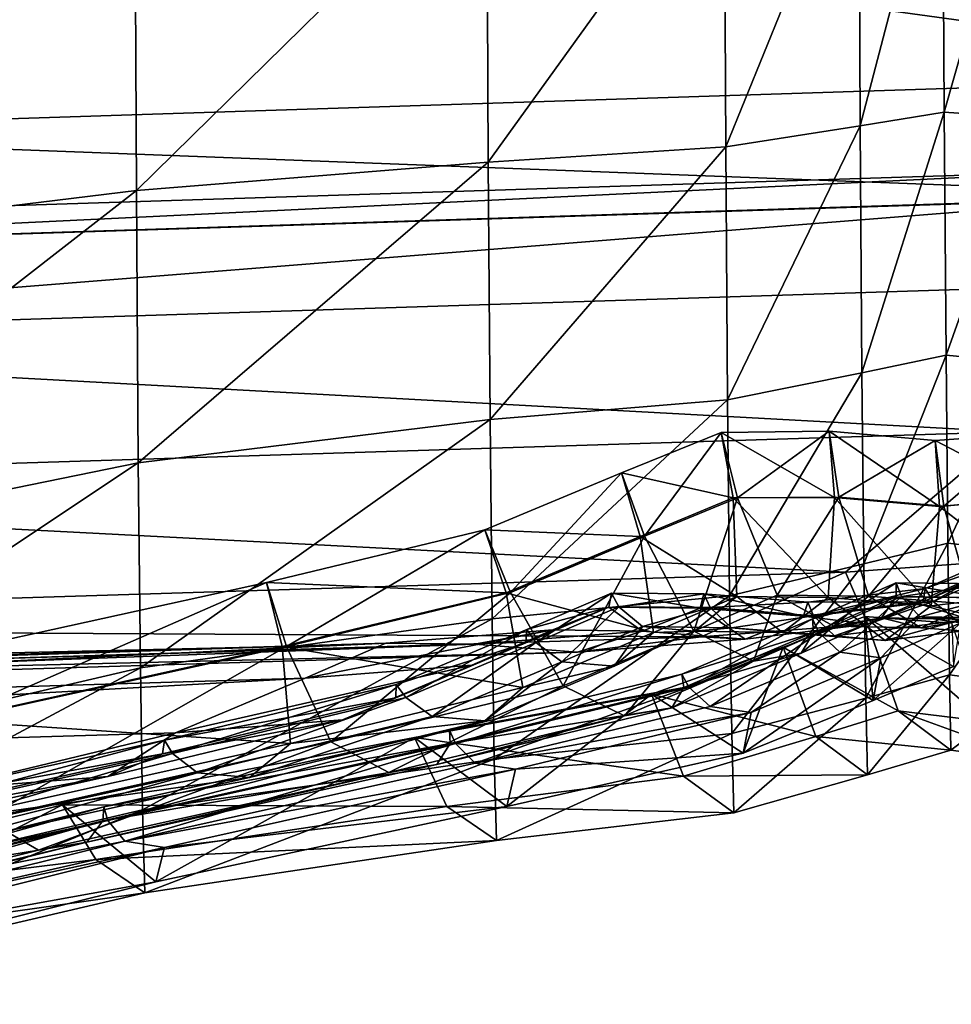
# Model space of a CAD drawing. Header units: millimetres. Extents: x 2387 to 13955, y -4964 to 364.
# Tile 880 of 1056: x 4522.44 to 4528.2, y -373.04 to -366.95. Entities that reach past the tile are written whole.
import ezdxf

# ---------------------------------------------------------------- set-up
doc = ezdxf.new("R2010")
doc.units = ezdxf.units.MM
doc.header["$MEASUREMENT"] = 0
doc.layers.add('Predefinito', color=7, linetype='Continuous', true_color=0x000000)

# ---------------------------------------------------------------- blocks, each defined once
blk = doc.blocks.new('Blocco 08')
at = {"layer": 'Predefinito'}
for points in [[(-406.934, -649.4548, 440.2759), (-405.9618, -647.7099, 440.2957), (-416.9805, -648.0728, 485.4341)], [(-410.0156, -649.7688, 13.9837), (-410.0255, -647.8779, 13.1492), (-409.5073, -647.8201, 13.2905)], [(-409.5073, -647.8201, 13.2905), (-409.4969, -649.6852, 14.1097), (-410.0156, -649.7688, 13.9837)], [(-409.4969, -649.6852, 14.1097), (-409.5073, -647.8201, 13.2905), (-408.974, -647.8427, 13.2194)], [(-408.974, -647.8427, 13.2194), (-408.9631, -649.7213, 14.0449), (-409.4969, -649.6852, 14.1097)], [(-410.8463, -649.898, 13.7917), (-410.8563, -647.9688, 12.9346), (-410.0255, -647.8779, 13.1492)], [(-410.0255, -647.8779, 13.1492), (-410.0156, -649.7688, 13.9837), (-410.8463, -649.898, 13.7917)], [(-412.3147, -649.9943, 13.6586), (-412.3244, -648.0392, 12.7843), (-410.8563, -647.9688, 12.9346)], [(-410.8563, -647.9688, 12.9346), (-410.8463, -649.898, 13.7917), (-412.3147, -649.9943, 13.6586)], [(-416.9805, -648.0728, 485.4341), (-417.9619, -649.8132, 485.4199), (-406.934, -649.4548, 440.2759)], [(-414.4892, -650.1687, 13.5772), (-414.4994, -648.1202, 12.6932), (-412.3244, -648.0392, 12.7843)], [(-412.3244, -648.0392, 12.7843), (-412.3147, -649.9943, 13.6586), (-414.4892, -650.1687, 13.5772)], [(-417.4376, -650.5294, 13.5416), (-417.4482, -648.2393, 12.6544), (-414.4994, -648.1202, 12.6932)], [(-414.4994, -648.1202, 12.6932), (-414.4892, -650.1687, 13.5772), (-417.4376, -650.5294, 13.5416)], [(-407.8306, -650.1967, 440.2487), (-406.934, -649.4548, 440.2759), (-417.9619, -649.8132, 485.4199)], [(-410.005, -651.2968, 15.1689), (-410.0156, -649.7688, 13.9837), (-409.4969, -649.6852, 14.1097)], [(-409.4969, -649.6852, 14.1097), (-409.4857, -651.187, 15.2747), (-410.005, -651.2968, 15.1689)], [(-409.4857, -651.187, 15.2747), (-409.4969, -649.6852, 14.1097), (-408.9631, -649.7213, 14.0449)], [(-408.9631, -649.7213, 14.0449), (-408.9528, -651.2382, 15.2214), (-409.4857, -651.187, 15.2747)], [(-410.8355, -651.4635, 15.0078), (-410.8463, -649.898, 13.7917), (-410.0156, -649.7688, 13.9837)], [(-410.0156, -649.7688, 13.9837), (-410.005, -651.2968, 15.1689), (-410.8355, -651.4635, 15.0078)], [(-417.9619, -649.8132, 485.4199), (-418.8618, -650.5513, 485.3959), (-407.8306, -650.1967, 440.2487)], [(-412.3039, -651.5852, 14.8956), (-412.3147, -649.9943, 13.6586), (-410.8463, -649.898, 13.7917)], [(-410.8463, -649.898, 13.7917), (-410.8355, -651.4635, 15.0078), (-412.3039, -651.5852, 14.8956)], [(-414.4783, -651.8526, 14.8257), (-414.4892, -650.1687, 13.5772), (-412.3147, -649.9943, 13.6586)], [(-412.3147, -649.9943, 13.6586), (-412.3039, -651.5852, 14.8956), (-414.4783, -651.8526, 14.8257)], [(-419.3892, -650.5701, 485.341), (-419.5622, -650.3995, 485.306), (-408.5326, -650.0463, 440.1651)], [(-408.5326, -650.0463, 440.1651), (-419.5622, -650.3995, 485.306), (-419.3892, -650.5701, 485.341)], [(-408.5326, -650.0463, 440.1651), (-408.3592, -650.2172, 440.1971), (-419.3892, -650.5701, 485.341)], [(-419.3892, -650.5701, 485.341), (-408.3592, -650.2172, 440.1971), (-408.5326, -650.0463, 440.1651)], [(-408.3592, -650.2172, 440.1971), (-419.3892, -650.5701, 485.341), (-419.403, -651.1, 485.3915)], [(-419.403, -651.1, 485.3915), (-408.3688, -650.7479, 440.242), (-408.3592, -650.2172, 440.1971)], [(-418.8618, -650.5513, 485.3959), (-419.3892, -650.5701, 485.341), (-408.3592, -650.2172, 440.1971)], [(-408.3592, -650.2172, 440.1971), (-407.8306, -650.1967, 440.2487), (-418.8618, -650.5513, 485.3959)], [(-417.4261, -652.4548, 14.7934), (-417.4376, -650.5294, 13.5416), (-414.4892, -650.1687, 13.5772)], [(-414.4892, -650.1687, 13.5772), (-414.4783, -651.8526, 14.8257), (-417.4261, -652.4548, 14.7934)], [(-409.0911, -651.6597, 440.2485), (-408.3688, -650.7479, 440.242), (-419.403, -651.1, 485.3915)], [(-419.403, -651.1, 485.3915), (-420.1299, -652.0086, 485.404), (-409.0911, -651.6597, 440.2485)], [(-409.9935, -652.4774, 16.7007), (-410.005, -651.2968, 15.1689), (-409.4857, -651.187, 15.2747)], [(-409.4857, -651.187, 15.2747), (-409.4748, -652.3485, 16.7809), (-409.9935, -652.4774, 16.7007)], [(-409.4748, -652.3485, 16.7809), (-409.4857, -651.187, 15.2747), (-408.9528, -651.2382, 15.2214)], [(-408.9528, -651.2382, 15.2214), (-408.9412, -652.4101, 16.7417), (-409.4748, -652.3485, 16.7809)], [(-410.8235, -652.6746, 16.5778), (-410.8355, -651.4635, 15.0078), (-410.005, -651.2968, 15.1689)], [(-410.005, -651.2968, 15.1689), (-409.9935, -652.4774, 16.7007), (-410.8235, -652.6746, 16.5778)], [(-412.2919, -652.8164, 16.4916), (-412.3039, -651.5852, 14.8956), (-410.8355, -651.4635, 15.0078)], [(-410.8355, -651.4635, 15.0078), (-410.8235, -652.6746, 16.5778), (-412.2919, -652.8164, 16.4916)], [(-414.4657, -653.1201, 16.4366), (-414.4783, -651.8526, 14.8257), (-412.3039, -651.5852, 14.8956)], [(-412.3039, -651.5852, 14.8956), (-412.2919, -652.8164, 16.4916), (-414.4657, -653.1201, 16.4366)], [(-410.1067, -652.528, 440.2381), (-409.0911, -651.6597, 440.2485), (-420.1299, -652.0086, 485.404)], [(-411.4908, -651.9137, 426.2122), (-410.8759, -651.6655, 426.2281), (-410.8012, -652.0693, 426.3412)], [(-410.8759, -651.6655, 426.2281), (-411.4908, -651.9137, 426.2122), (-411.3487, -652.3063, 426.1198)], [(-411.3487, -652.3063, 426.1198), (-410.7746, -652.0686, 426.1309), (-410.8759, -651.6655, 426.2281)], [(-410.2079, -651.6557, 426.2488), (-410.8759, -651.6655, 426.2281), (-410.7746, -652.0686, 426.1309)], [(-410.8759, -651.6655, 426.2281), (-410.2079, -651.6557, 426.2488), (-410.1747, -652.0658, 426.3566)], [(-410.1747, -652.0658, 426.3566), (-410.8012, -652.0693, 426.3412), (-410.8759, -651.6655, 426.2281)], [(-410.7746, -652.0686, 426.1309), (-410.1481, -652.0648, 426.1469), (-410.2079, -651.6557, 426.2488)], [(-409.5521, -651.7144, 426.2584), (-410.2079, -651.6557, 426.2488), (-410.1481, -652.0648, 426.1469)], [(-409.5255, -652.1213, 426.3654), (-410.1747, -652.0658, 426.3566), (-410.2079, -651.6557, 426.2488)], [(-410.2079, -651.6557, 426.2488), (-409.5521, -651.7144, 426.2584), (-409.5255, -652.1213, 426.3654)], [(-409.0911, -651.6597, 440.2485), (-410.1067, -652.528, 440.2381), (-409.0842, -652.4542, 435.1849)], [(-409.5521, -651.7144, 426.2584), (-408.976, -651.6721, 426.2414), (-408.8857, -652.0614, 426.3563)], [(-408.976, -651.6721, 426.2414), (-409.5521, -651.7144, 426.2584), (-409.499, -652.1206, 426.1551)], [(-409.499, -652.1206, 426.1551), (-408.8592, -652.0605, 426.1461), (-408.976, -651.6721, 426.2414)], [(-410.1481, -652.0648, 426.1469), (-409.499, -652.1206, 426.1551), (-409.5521, -651.7144, 426.2584)], [(-408.8857, -652.0614, 426.3563), (-409.5255, -652.1213, 426.3654), (-409.5521, -651.7144, 426.2584)], [(-417.4133, -653.8045, 16.4095), (-417.4261, -652.4548, 14.7934), (-414.4783, -651.8526, 14.8257)], [(-414.4783, -651.8526, 14.8257), (-414.4657, -653.1201, 16.4366), (-417.4133, -653.8045, 16.4095)], [(-412.3355, -652.267, 426.2054), (-411.4908, -651.9137, 426.2122), (-411.3753, -652.3072, 426.33)], [(-411.4908, -651.9137, 426.2122), (-412.3355, -652.267, 426.2054), (-412.1782, -652.654, 426.1152)], [(-412.1782, -652.654, 426.1152), (-411.3487, -652.3063, 426.1198), (-411.4908, -651.9137, 426.2122)], [(-410.8012, -652.0693, 426.3412), (-411.3753, -652.3072, 426.33), (-411.4908, -651.9137, 426.2122)], [(-420.1299, -652.0086, 485.404), (-421.1494, -652.8722, 485.3987), (-410.1067, -652.528, 440.2381)], [(-411.3753, -652.3072, 426.33), (-410.8012, -652.0693, 426.3412), (-410.7782, -652.6787, 427.2238)], [(-410.7746, -652.0686, 426.1309), (-411.3487, -652.3063, 426.1198), (-411.0444, -652.892, 425.2679)], [(-411.0444, -652.892, 425.2679), (-410.5296, -652.6699, 425.2711), (-410.7746, -652.0686, 426.1309)], [(-410.8012, -652.0693, 426.3412), (-410.1747, -652.0658, 426.3566), (-410.2137, -652.6843, 427.232)], [(-410.2137, -652.6843, 427.232), (-410.7782, -652.6787, 427.2238), (-410.8012, -652.0693, 426.3412)], [(-410.1481, -652.0648, 426.1469), (-410.7746, -652.0686, 426.1309), (-410.5296, -652.6699, 425.2711)], [(-410.5296, -652.6699, 425.2711), (-409.9657, -652.6756, 425.2791), (-410.1481, -652.0648, 426.1469)], [(-409.5765, -652.7352, 427.2398), (-410.2137, -652.6843, 427.232), (-410.1747, -652.0658, 426.3566)], [(-410.1747, -652.0658, 426.3566), (-409.5255, -652.1213, 426.3654), (-409.5765, -652.7352, 427.2398)], [(-409.499, -652.1206, 426.1551), (-410.1481, -652.0648, 426.1469), (-409.9657, -652.6756, 425.2791)], [(-409.5255, -652.1213, 426.3654), (-408.8857, -652.0614, 426.3563), (-408.8411, -652.6488, 427.2424)], [(-408.8592, -652.0605, 426.1461), (-409.499, -652.1206, 426.1551), (-409.3289, -652.7264, 425.287)], [(-409.9657, -652.6756, 425.2791), (-409.3289, -652.7264, 425.287), (-409.499, -652.1206, 426.1551)], [(-408.8411, -652.6488, 427.2424), (-409.5765, -652.7352, 427.2398), (-409.5255, -652.1213, 426.3654)], [(-412.3355, -652.267, 426.2054), (-413.6852, -652.5919, 426.2115), (-413.5631, -652.9876, 426.1168)], [(-413.6852, -652.5919, 426.2115), (-412.3355, -652.267, 426.2054), (-412.2049, -652.655, 426.3251)], [(-413.5631, -652.9876, 426.1168), (-412.1782, -652.654, 426.1152), (-412.3355, -652.267, 426.2054)], [(-411.3753, -652.3072, 426.33), (-412.2049, -652.655, 426.3251), (-412.3355, -652.267, 426.2054)], [(-409.6142, -652.6289, 433.1829), (-408.7844, -652.2688, 433.1795), (-408.7753, -652.3388, 433.3697)], [(-408.7844, -652.2688, 433.1795), (-409.6142, -652.6289, 433.1829), (-409.5646, -652.7099, 433.001)], [(-409.5646, -652.7099, 433.001), (-408.7135, -652.3361, 433.0016), (-408.7844, -652.2688, 433.1795)], [(-412.2049, -652.655, 426.3251), (-411.3753, -652.3072, 426.33), (-411.2935, -652.9008, 427.2209)], [(-411.3487, -652.3063, 426.1198), (-412.1782, -652.654, 426.1152), (-411.8511, -653.2313, 425.2657)], [(-411.8511, -653.2313, 425.2657), (-411.0444, -652.892, 425.2679), (-411.3487, -652.3063, 426.1198)], [(-410.7782, -652.6787, 427.2238), (-411.2935, -652.9008, 427.2209), (-411.3753, -652.3072, 426.33)], [(-409.6264, -652.7124, 433.3702), (-408.7753, -652.3388, 433.3697), (-409.0842, -652.4542, 435.1849)], [(-408.7753, -652.3388, 433.3697), (-409.6264, -652.7124, 433.3702), (-409.6142, -652.6289, 433.1829)], [(-408.7135, -652.3361, 433.0016), (-409.5646, -652.7099, 433.001), (-409.4143, -652.8281, 432.0746)], [(-409.9815, -653.3065, 18.5938), (-409.9935, -652.4774, 16.7007), (-409.4748, -652.3485, 16.7809)], [(-409.4748, -652.3485, 16.7809), (-409.4644, -653.1636, 18.6487), (-409.9815, -653.3065, 18.5938)], [(-409.4644, -653.1636, 18.6487), (-409.4748, -652.3485, 16.7809), (-408.9412, -652.4101, 16.7417)], [(-409.9679, -652.8489, 435.1802), (-409.0842, -652.4542, 435.1849), (-410.1067, -652.528, 440.2381)], [(-409.0842, -652.4542, 435.1849), (-409.9679, -652.8489, 435.1802), (-409.6264, -652.7124, 433.3702)], [(-408.9412, -652.4101, 16.7417), (-408.93, -653.2322, 18.6232), (-409.4644, -653.1636, 18.6487)], [(-410.9984, -652.9283, 440.2319), (-410.1067, -652.528, 440.2381), (-421.1494, -652.8722, 485.3987)], [(-410.1067, -652.528, 440.2381), (-410.9984, -652.9283, 440.2319), (-409.9679, -652.8489, 435.1802)], [(-410.8104, -653.5263, 18.5104), (-410.8235, -652.6746, 16.5778), (-409.9935, -652.4774, 16.7007)], [(-409.9935, -652.4774, 16.7007), (-409.9815, -653.3065, 18.5938), (-410.8104, -653.5263, 18.5104)], [(-413.6852, -652.5919, 426.2115), (-415.7103, -653.0365, 426.2199), (-415.6328, -653.4439, 426.1193)], [(-415.7103, -653.0365, 426.2199), (-413.6852, -652.5919, 426.2115), (-413.5897, -652.9884, 426.3272)], [(-415.6328, -653.4439, 426.1193), (-413.5631, -652.9876, 426.1168), (-413.6852, -652.5919, 426.2115)], [(-412.2049, -652.655, 426.3251), (-413.5897, -652.9884, 426.3272), (-413.6852, -652.5919, 426.2115)], [(-410.3404, -652.7127, 433.1828), (-409.6142, -652.6289, 433.1829), (-409.6264, -652.7124, 433.3702)], [(-409.6142, -652.6289, 433.1829), (-410.3404, -652.7127, 433.1828), (-410.3043, -652.7974, 432.9992)], [(-409.7929, -652.5944, 419.3295), (-410.3116, -652.8175, 419.3257), (-410.2717, -652.9003, 419.1424)], [(-410.3116, -652.8175, 419.3257), (-409.7929, -652.5944, 419.3295), (-409.794, -652.6803, 419.5152)], [(-410.3043, -652.7974, 432.9992), (-409.5646, -652.7099, 433.001), (-409.6142, -652.6289, 433.1829)], [(-410.2717, -652.9003, 419.1424), (-409.7616, -652.6791, 419.1461), (-409.7929, -652.5944, 419.3295)], [(-409.2351, -652.6867, 419.5217), (-409.794, -652.6803, 419.5152), (-409.7929, -652.5944, 419.3295)], [(-409.7929, -652.5944, 419.3295), (-409.2253, -652.5996, 419.3366), (-409.2351, -652.6867, 419.5217)], [(-409.2253, -652.5996, 419.3366), (-409.7929, -652.5944, 419.3295), (-409.7616, -652.6791, 419.1461)], [(-409.7616, -652.6791, 419.1461), (-409.2029, -652.6859, 419.1519), (-409.2253, -652.5996, 419.3366)], [(-409.5765, -652.7352, 427.2398), (-408.8411, -652.6488, 427.2424), (-409.0954, -652.8555, 429.6519)], [(-413.5897, -652.9884, 426.3272), (-412.2049, -652.655, 426.3251), (-412.1005, -653.2404, 427.2188)], [(-412.1782, -652.654, 426.1152), (-413.5631, -652.9876, 426.1168), (-413.2889, -653.5778, 425.2609)], [(-413.2889, -653.5778, 425.2609), (-411.8511, -653.2313, 425.2657), (-412.1782, -652.654, 426.1152)], [(-412.2785, -653.6843, 18.4504), (-412.2919, -652.8164, 16.4916), (-410.8235, -652.6746, 16.5778)], [(-410.8235, -652.6746, 16.5778), (-410.8104, -653.5263, 18.5104), (-412.2785, -653.6843, 18.4504)], [(-411.2935, -652.9008, 427.2209), (-412.1005, -653.2404, 427.2188), (-412.2049, -652.655, 426.3251)], [(-412.0758, -652.8814, 433.1596), (-411.5534, -652.6574, 433.1639), (-411.569, -652.744, 433.3505)], [(-411.5534, -652.6574, 433.1639), (-412.0758, -652.8814, 433.1596), (-412.0208, -652.9632, 432.9789)], [(-412.0208, -652.9632, 432.9789), (-411.5071, -652.7415, 432.9813), (-411.5534, -652.6574, 433.1639)], [(-411.0059, -652.7496, 433.3592), (-411.569, -652.744, 433.3505), (-411.5534, -652.6574, 433.1639)], [(-411.5534, -652.6574, 433.1639), (-410.9816, -652.6616, 433.1744), (-411.0059, -652.7496, 433.3592)], [(-410.9816, -652.6616, 433.1744), (-411.5534, -652.6574, 433.1639), (-411.5071, -652.7415, 432.9813)], [(-411.5071, -652.7415, 432.9813), (-410.944, -652.7471, 432.9904), (-410.9816, -652.6616, 433.1744)], [(-411.2935, -652.9008, 427.2209), (-410.7782, -652.6787, 427.2238), (-411.0411, -652.8929, 429.6317)], [(-410.5296, -652.6699, 425.2711), (-411.0444, -652.892, 425.2679), (-410.6748, -653.0789, 422.8707)], [(-410.4966, -652.9014, 429.6373), (-411.0411, -652.8929, 429.6317), (-410.7782, -652.6787, 427.2238)], [(-410.3661, -652.8, 433.368), (-411.0059, -652.7496, 433.3592), (-410.9816, -652.6616, 433.1744)], [(-410.9816, -652.6616, 433.1744), (-410.3404, -652.7127, 433.1828), (-410.3661, -652.8, 433.368)], [(-410.3404, -652.7127, 433.1828), (-410.9816, -652.6616, 433.1744), (-410.944, -652.7471, 432.9904)], [(-410.944, -652.7471, 432.9904), (-410.3043, -652.7974, 432.9992), (-410.3404, -652.7127, 433.1828)], [(-410.7782, -652.6787, 427.2238), (-410.2137, -652.6843, 427.232), (-410.4966, -652.9014, 429.6373)], [(-410.6748, -653.0789, 422.8707), (-410.18, -652.8618, 422.8719), (-410.5296, -652.6699, 425.2711)], [(-409.9657, -652.6756, 425.2791), (-410.5296, -652.6699, 425.2711), (-410.18, -652.8618, 422.8719)], [(-409.8624, -652.9506, 429.6456), (-410.4966, -652.9014, 429.6373), (-410.2137, -652.6843, 427.232)], [(-410.3661, -652.8, 433.368), (-409.6264, -652.7124, 433.3702), (-409.9679, -652.8489, 435.1802)], [(-409.6264, -652.7124, 433.3702), (-410.3661, -652.8, 433.368), (-410.3404, -652.7127, 433.1828)], [(-409.794, -652.6803, 419.5152), (-410.3041, -652.9013, 419.5121), (-410.3116, -652.8175, 419.3257)], [(-409.5646, -652.7099, 433.001), (-410.3043, -652.7974, 432.9992), (-410.1742, -652.9212, 432.0692)], [(-410.3041, -652.9013, 419.5121), (-409.794, -652.6803, 419.5152), (-409.8847, -652.8111, 420.4483)], [(-409.7616, -652.6791, 419.1461), (-410.2717, -652.9003, 419.1424), (-410.1422, -653.0216, 417.3062)], [(-410.2137, -652.6843, 427.232), (-409.5765, -652.7352, 427.2398), (-409.8624, -652.9506, 429.6456)], [(-410.18, -652.8618, 422.8719), (-409.6387, -652.8712, 422.8768), (-409.9657, -652.6756, 425.2791)], [(-410.1742, -652.9212, 432.0692), (-409.4143, -652.8281, 432.0746), (-409.5646, -652.7099, 433.001)], [(-410.1422, -653.0216, 417.3062), (-409.6469, -652.8039, 417.309), (-409.7616, -652.6791, 419.1461)], [(-409.3289, -652.7264, 425.287), (-409.9657, -652.6756, 425.2791), (-409.6387, -652.8712, 422.8768)], [(-409.3388, -652.8196, 420.4533), (-409.8847, -652.8111, 420.4483), (-409.794, -652.6803, 419.5152)], [(-409.794, -652.6803, 419.5152), (-409.2351, -652.6867, 419.5217), (-409.3388, -652.8196, 420.4533)], [(-409.2029, -652.6859, 419.1519), (-409.7616, -652.6791, 419.1461), (-409.6469, -652.8039, 417.309)], [(-409.6469, -652.8039, 417.309), (-409.102, -652.8127, 417.3137), (-409.2029, -652.6859, 419.1519)], [(-412.0829, -652.9658, 433.3477), (-411.569, -652.744, 433.3505), (-411.915, -652.8842, 435.1597)], [(-411.569, -652.744, 433.3505), (-412.0829, -652.9658, 433.3477), (-412.0758, -652.8814, 433.1596)], [(-411.5071, -652.7415, 432.9813), (-412.0208, -652.9632, 432.9789), (-411.8599, -653.0824, 432.0533)], [(-411.3643, -652.8917, 435.1671), (-411.915, -652.8842, 435.1597), (-411.569, -652.744, 433.3505)], [(-411.8599, -653.0824, 432.0533), (-411.3612, -652.8641, 432.0543), (-411.5071, -652.7415, 432.9813)], [(-411.569, -652.744, 433.3505), (-411.0059, -652.7496, 433.3592), (-411.3643, -652.8917, 435.1671)], [(-410.944, -652.7471, 432.9904), (-411.5071, -652.7415, 432.9813), (-411.3612, -652.8641, 432.0543)], [(-410.7273, -652.9418, 435.1756), (-411.3643, -652.8917, 435.1671), (-411.0059, -652.7496, 433.3592)], [(-411.3612, -652.8641, 432.0543), (-410.8116, -652.8718, 432.0609), (-410.944, -652.7471, 432.9904)], [(-411.0059, -652.7496, 433.3592), (-410.3661, -652.8, 433.368), (-410.7273, -652.9418, 435.1756)], [(-410.3043, -652.7974, 432.9992), (-410.944, -652.7471, 432.9904), (-410.8116, -652.8718, 432.0609)], [(-409.0954, -652.8555, 429.6519), (-409.8624, -652.9506, 429.6456), (-409.5765, -652.7352, 427.2398)], [(-409.6387, -652.8712, 422.8768), (-409.0057, -652.9204, 422.884), (-409.3289, -652.7264, 425.287)], [(-414.4522, -653.9977, 18.4104), (-414.4657, -653.1201, 16.4366), (-412.2919, -652.8164, 16.4916)], [(-412.2919, -652.8164, 16.4916), (-412.2785, -653.6843, 18.4504), (-414.4522, -653.9977, 18.4104)], [(-410.3116, -652.8175, 419.3257), (-411.1179, -653.1577, 419.322), (-411.0747, -653.2393, 419.1387)], [(-411.1179, -653.1577, 419.322), (-410.3116, -652.8175, 419.3257), (-410.3041, -652.9013, 419.5121)], [(-411.0747, -653.2393, 419.1387), (-410.2717, -652.9003, 419.1424), (-410.3116, -652.8175, 419.3257)], [(-410.8116, -652.8718, 432.0609), (-410.1742, -652.9212, 432.0692), (-410.3043, -652.7974, 432.9992)], [(-409.9679, -652.8489, 435.1802), (-410.7273, -652.9418, 435.1756), (-410.3661, -652.8, 433.368)], [(-409.7807, -653.3842, 70.4804), (-409.9864, -652.8029, 214.3498), (-410.4915, -652.9906, 214.3413)], [(-409.9364, -653.3205, 359.305), (-410.4915, -652.9906, 214.3413), (-409.9864, -652.8029, 214.3498)], [(-410.3801, -653.0291, 420.4454), (-409.8847, -652.8111, 420.4483), (-410.18, -652.8618, 422.8719)], [(-409.8847, -652.8111, 420.4483), (-410.3801, -653.0291, 420.4454), (-410.3041, -652.9013, 419.5121)], [(-409.6387, -652.8712, 422.8768), (-410.18, -652.8618, 422.8719), (-409.8847, -652.8111, 420.4483)], [(-409.4143, -652.8281, 432.0746), (-410.1742, -652.9212, 432.0692), (-409.8624, -652.9506, 429.6456)], [(-409.6469, -652.8039, 417.309), (-410.1422, -653.0216, 417.3062), (-409.8886, -653.0584, 412.1603)], [(-409.4401, -653.111, 359.3093), (-409.9864, -652.8029, 214.3498), (-409.4497, -652.8432, 214.3506)], [(-409.2424, -653.4513, 70.476), (-409.4497, -652.8432, 214.3506), (-409.9864, -652.8029, 214.3498)], [(-409.9864, -652.8029, 214.3498), (-409.7807, -653.3842, 70.4804), (-409.2424, -653.4513, 70.476)], [(-409.9864, -652.8029, 214.3498), (-409.4401, -653.111, 359.3093), (-409.9364, -653.3205, 359.305)], [(-409.8886, -653.0584, 412.1603), (-409.3948, -652.8419, 412.1628), (-409.6469, -652.8039, 417.309)], [(-409.8847, -652.8111, 420.4483), (-409.3388, -652.8196, 420.4533), (-409.6387, -652.8712, 422.8768)], [(-409.8624, -652.9506, 429.6456), (-409.0954, -652.8555, 429.6519), (-409.4143, -652.8281, 432.0746)], [(-408.8561, -652.8518, 412.1667), (-409.102, -652.8127, 417.3137), (-409.6469, -652.8039, 417.309)], [(-409.6469, -652.8039, 417.309), (-409.3948, -652.8419, 412.1628), (-408.8561, -652.8518, 412.1667)], [(-409.0057, -652.9204, 422.884), (-409.6387, -652.8712, 422.8768), (-409.3388, -652.8196, 420.4533)], [(-421.1494, -652.8722, 485.3987), (-422.0415, -653.2686, 485.3963), (-410.9984, -652.9283, 440.2319)], [(-413.4473, -653.184, 440.211), (-412.4167, -653.1028, 435.1596), (-411.915, -652.8842, 435.1597)], [(-411.915, -652.8842, 435.1597), (-412.9481, -652.9663, 440.2098), (-413.4473, -653.184, 440.211)], [(-412.3998, -652.9741, 440.2166), (-412.9481, -652.9663, 440.2098), (-411.915, -652.8842, 435.1597)], [(-412.8834, -653.2218, 433.1583), (-412.0758, -652.8814, 433.1596), (-412.0829, -652.9658, 433.3477)], [(-412.0758, -652.8814, 433.1596), (-412.8834, -653.2218, 433.1583), (-412.8252, -653.3024, 432.9778)], [(-412.8252, -653.3024, 432.9778), (-412.0208, -652.9632, 432.9789), (-412.0758, -652.8814, 433.1596)], [(-411.915, -652.8842, 435.1597), (-412.4167, -653.1028, 435.1596), (-412.0829, -652.9658, 433.3477)], [(-411.915, -652.8842, 435.1597), (-411.3643, -652.8917, 435.1671), (-412.3998, -652.9741, 440.2166)], [(-411.7636, -653.0229, 440.2256), (-412.3998, -652.9741, 440.2166), (-411.3643, -652.8917, 435.1671)], [(-411.3612, -652.8641, 432.0543), (-411.8599, -653.0824, 432.0533), (-411.5368, -653.1099, 429.6314)], [(-411.0444, -652.892, 425.2679), (-411.8511, -653.2313, 425.2657), (-411.4737, -653.4157, 422.8683)], [(-411.3643, -652.8917, 435.1671), (-410.7273, -652.9418, 435.1756), (-411.7636, -653.0229, 440.2256)], [(-411.5368, -653.1099, 429.6314), (-411.0411, -652.8929, 429.6317), (-411.3612, -652.8641, 432.0543)], [(-411.0411, -652.8929, 429.6317), (-411.5368, -653.1099, 429.6314), (-411.2935, -652.9008, 427.2209)], [(-411.4737, -653.4157, 422.8683), (-410.6748, -653.0789, 422.8707), (-411.0444, -652.892, 425.2679)], [(-410.8116, -652.8718, 432.0609), (-411.3612, -652.8641, 432.0543), (-411.0411, -652.8929, 429.6317)], [(-411.0411, -652.8929, 429.6317), (-410.4966, -652.9014, 429.6373), (-410.8116, -652.8718, 432.0609)], [(-410.7273, -652.9418, 435.1756), (-409.9679, -652.8489, 435.1802), (-410.9984, -652.9283, 440.2319)], [(-410.1742, -652.9212, 432.0692), (-410.8116, -652.8718, 432.0609), (-410.4966, -652.9014, 429.6373)], [(-410.18, -652.8618, 422.8719), (-410.6748, -653.0789, 422.8707), (-410.3801, -653.0291, 420.4454)], [(-409.3948, -652.8419, 412.1628), (-409.8886, -653.0584, 412.1603), (-409.9364, -653.3205, 359.305)], [(-409.9364, -653.3205, 359.305), (-409.4401, -653.111, 359.3093), (-409.3948, -652.8419, 412.1628)], [(-411.7636, -653.0229, 440.2256), (-410.9984, -652.9283, 440.2319), (-422.0415, -653.2686, 485.3963)], [(-412.1005, -653.2404, 427.2188), (-411.2935, -652.9008, 427.2209), (-411.5368, -653.1099, 429.6314)], [(-410.9984, -652.9283, 440.2319), (-411.7636, -653.0229, 440.2256), (-410.7273, -652.9418, 435.1756)], [(-410.3041, -652.9013, 419.5121), (-411.1071, -653.2403, 419.5086), (-411.1179, -653.1577, 419.322)], [(-411.1071, -653.2403, 419.5086), (-410.3041, -652.9013, 419.5121), (-410.3801, -653.0291, 420.4454)], [(-410.2717, -652.9003, 419.1424), (-411.0747, -653.2393, 419.1387), (-410.943, -653.3591, 417.3027)], [(-410.943, -653.3591, 417.3027), (-410.1422, -653.0216, 417.3062), (-410.2717, -652.9003, 419.1424)], [(-410.4966, -652.9014, 429.6373), (-409.8624, -652.9506, 429.6456), (-410.1742, -652.9212, 432.0692)], [(-424.4957, -653.5157, 485.3853), (-413.4473, -653.184, 440.211), (-412.9481, -652.9663, 440.2098)], [(-412.9481, -652.9663, 440.2098), (-423.9937, -653.2994, 485.3812), (-424.4957, -653.5157, 485.3853)], [(-423.4435, -653.3092, 485.3859), (-423.9937, -653.2994, 485.3812), (-412.9481, -652.9663, 440.2098)], [(-412.9481, -652.9663, 440.2098), (-412.3998, -652.9741, 440.2166), (-423.4435, -653.3092, 485.3859)], [(-422.8062, -653.3601, 485.3931), (-423.4435, -653.3092, 485.3859), (-412.3998, -652.9741, 440.2166)], [(-412.3998, -652.9741, 440.2166), (-411.7636, -653.0229, 440.2256), (-422.8062, -653.3601, 485.3931)], [(-413.5897, -652.9884, 426.3272), (-415.6593, -653.4447, 426.3298), (-415.7103, -653.0365, 426.2199)], [(-415.6593, -653.4447, 426.3298), (-413.5897, -652.9884, 426.3272), (-413.5379, -653.5866, 427.2147)], [(-413.5631, -652.9876, 426.1168), (-415.6328, -653.4439, 426.1193), (-415.429, -654.0519, 425.2549)], [(-415.429, -654.0519, 425.2549), (-413.2889, -653.5778, 425.2609), (-413.5631, -652.9876, 426.1168)], [(-412.1005, -653.2404, 427.2188), (-413.5379, -653.5866, 427.2147), (-413.5897, -652.9884, 426.3272)], [(-412.8874, -653.305, 433.3469), (-412.0829, -652.9658, 433.3477), (-412.4167, -653.1028, 435.1596)], [(-412.0829, -652.9658, 433.3477), (-412.8874, -653.305, 433.3469), (-412.8834, -653.2218, 433.1583)], [(-412.0208, -652.9632, 432.9789), (-412.8252, -653.3024, 432.9778), (-412.6614, -653.4199, 432.0528)], [(-412.6614, -653.4199, 432.0528), (-411.8599, -653.0824, 432.0533), (-412.0208, -652.9632, 432.9789)], [(-410.7404, -653.6459, 359.2985), (-411.3059, -653.2816, 214.3279), (-410.4915, -652.9906, 214.3413)], [(-410.2897, -653.544, 70.463), (-410.4915, -652.9906, 214.3413), (-411.3059, -653.2816, 214.3279)], [(-410.4915, -652.9906, 214.3413), (-409.9364, -653.3205, 359.305), (-410.7404, -653.6459, 359.2985)], [(-410.4915, -652.9906, 214.3413), (-410.2897, -653.544, 70.463), (-409.7807, -653.3842, 70.4804)], [(-422.0415, -653.2686, 485.3963), (-422.8062, -653.3601, 485.3931), (-411.7636, -653.0229, 440.2256)], [(-411.1803, -653.3663, 420.4429), (-410.3801, -653.0291, 420.4454), (-410.6748, -653.0789, 422.8707)], [(-410.3801, -653.0291, 420.4454), (-411.1803, -653.3663, 420.4429), (-411.1071, -653.2403, 419.5086)], [(-410.1422, -653.0216, 417.3062), (-410.943, -653.3591, 417.3027), (-410.6894, -653.3951, 412.1566)], [(-409.8886, -653.0584, 412.1603), (-410.6894, -653.3951, 412.1566), (-410.7404, -653.6459, 359.2985)], [(-410.7404, -653.6459, 359.2985), (-409.9364, -653.3205, 359.305), (-409.8886, -653.0584, 412.1603)], [(-410.6894, -653.3951, 412.1566), (-409.8886, -653.0584, 412.1603), (-410.1422, -653.0216, 417.3062)], [(-417.3994, -654.6846, 18.3887), (-417.4133, -653.8045, 16.4095), (-414.4657, -653.1201, 16.4366)], [(-414.4657, -653.1201, 16.4366), (-414.4522, -653.9977, 18.4104), (-417.3994, -654.6846, 18.3887)], [(-412.4167, -653.1028, 435.1596), (-413.4473, -653.184, 440.211), (-414.2486, -653.5209, 440.2132)], [(-414.2486, -653.5209, 440.2132), (-413.2167, -653.4402, 435.16), (-412.4167, -653.1028, 435.1596)], [(-412.4167, -653.1028, 435.1596), (-413.2167, -653.4402, 435.16), (-412.8874, -653.305, 433.3469)], [(-411.8599, -653.0824, 432.0533), (-412.6614, -653.4199, 432.0528), (-412.3365, -653.4467, 429.6307)], [(-412.3365, -653.4467, 429.6307), (-411.5368, -653.1099, 429.6314), (-411.8599, -653.0824, 432.0533)], [(-411.5368, -653.1099, 429.6314), (-412.3365, -653.4467, 429.6307), (-412.1005, -653.2404, 427.2188)], [(-410.6748, -653.0789, 422.8707), (-411.4737, -653.4157, 422.8683), (-411.1803, -653.3663, 420.4429)], [(-413.4473, -653.184, 440.211), (-424.4957, -653.5157, 485.3853), (-425.2993, -653.8498, 485.3918)], [(-425.2993, -653.8498, 485.3918), (-414.2486, -653.5209, 440.2132), (-413.4473, -653.184, 440.211)], [(-412.554, -653.5037, 419.3166), (-411.1179, -653.1577, 419.322), (-411.1071, -653.2403, 419.5086)], [(-411.1179, -653.1577, 419.322), (-412.554, -653.5037, 419.3166), (-412.5182, -653.587, 419.1329)], [(-412.5182, -653.587, 419.1329), (-411.0747, -653.2393, 419.1387), (-411.1179, -653.1577, 419.322)], [(-409.9714, -653.7805, 20.8643), (-409.9815, -653.3065, 18.5938), (-409.4644, -653.1636, 18.6487)], [(-409.4644, -653.1636, 18.6487), (-409.4562, -653.628, 20.8976), (-409.9714, -653.7805, 20.8643)], [(-409.4562, -653.628, 20.8976), (-409.4644, -653.1636, 18.6487), (-408.93, -653.2322, 18.6232)], [(-414.3171, -653.5667, 433.1564), (-412.8834, -653.2218, 433.1583), (-412.8874, -653.305, 433.3469)], [(-412.8834, -653.2218, 433.1583), (-414.3171, -653.5667, 433.1564), (-414.2663, -653.6492, 432.9748)], [(-414.2663, -653.6492, 432.9748), (-412.8252, -653.3024, 432.9778), (-412.8834, -653.2218, 433.1583)], [(-413.5379, -653.5866, 427.2147), (-412.1005, -653.2404, 427.2188), (-412.3365, -653.4467, 429.6307)], [(-411.8511, -653.2313, 425.2657), (-413.2889, -653.5778, 425.2609), (-412.9294, -653.7666, 422.8613)], [(-412.9294, -653.7666, 422.8613), (-411.4737, -653.4157, 422.8683), (-411.8511, -653.2313, 425.2657)], [(-411.1071, -653.2403, 419.5086), (-412.5506, -653.588, 419.5027), (-412.554, -653.5037, 419.3166)], [(-412.5506, -653.588, 419.5027), (-411.1071, -653.2403, 419.5086), (-411.1803, -653.3663, 420.4429)], [(-411.0747, -653.2393, 419.1387), (-412.5182, -653.587, 419.1329), (-412.396, -653.7094, 417.2952)], [(-412.396, -653.7094, 417.2952), (-410.943, -653.3591, 417.3027), (-411.0747, -653.2393, 419.1387)], [(-408.93, -653.2322, 18.6232), (-408.9204, -653.6981, 20.8843), (-409.4562, -653.628, 20.8976)], [(-414.3285, -653.6518, 433.3442), (-412.8874, -653.305, 433.3469), (-413.2167, -653.4402, 435.16)], [(-412.8874, -653.305, 433.3469), (-414.3285, -653.6518, 433.3442), (-414.3171, -653.5667, 433.1564)], [(-412.8252, -653.3024, 432.9778), (-414.2663, -653.6492, 432.9748), (-414.1118, -653.7694, 432.0474)], [(-414.1118, -653.7694, 432.0474), (-412.6614, -653.4199, 432.0528), (-412.8252, -653.3024, 432.9778)], [(-411.1087, -653.7882, 70.4366), (-411.3059, -653.2816, 214.3279), (-412.7713, -653.5508, 214.3144)], [(-412.2004, -653.9765, 359.289), (-412.7713, -653.5508, 214.3144), (-411.3059, -653.2816, 214.3279)], [(-411.3059, -653.2816, 214.3279), (-410.7404, -653.6459, 359.2985), (-412.2004, -653.9765, 359.289)], [(-411.3059, -653.2816, 214.3279), (-411.1087, -653.7882, 70.4366), (-410.2897, -653.544, 70.463)], [(-410.7977, -654.0153, 20.8137), (-410.8104, -653.5263, 18.5104), (-409.9815, -653.3065, 18.5938)], [(-409.9815, -653.3065, 18.5938), (-409.9714, -653.7805, 20.8643), (-410.7977, -654.0153, 20.8137)], [(-412.6328, -653.7165, 420.4359), (-411.1803, -653.3663, 420.4429), (-411.4737, -653.4157, 422.8683)], [(-411.1803, -653.3663, 420.4429), (-412.6328, -653.7165, 420.4359), (-412.5506, -653.588, 419.5027)], [(-410.6894, -653.3951, 412.1566), (-410.943, -653.3591, 417.3027), (-412.396, -653.7094, 417.2952)], [(-414.6676, -653.7902, 435.1553), (-413.2167, -653.4402, 435.16), (-414.2486, -653.5209, 440.2132)], [(-413.2167, -653.4402, 435.16), (-414.6676, -653.7902, 435.1553), (-414.3285, -653.6518, 433.3442)], [(-412.6614, -653.4199, 432.0528), (-414.1118, -653.7694, 432.0474), (-413.7911, -653.7972, 429.6245)], [(-413.7911, -653.7972, 429.6245), (-412.3365, -653.4467, 429.6307), (-412.6614, -653.4199, 432.0528)], [(-411.4737, -653.4157, 422.8683), (-412.9294, -653.7666, 422.8613), (-412.6328, -653.7165, 420.4359)], [(-412.396, -653.7094, 417.2952), (-412.147, -653.7465, 412.1481), (-410.6894, -653.3951, 412.1566)], [(-410.7404, -653.6459, 359.2985), (-410.6894, -653.3951, 412.1566), (-412.147, -653.7465, 412.1481)], [(-409.4562, -653.628, 20.8976), (-409.7807, -653.3842, 70.4804), (-410.2897, -653.544, 70.463)], [(-408.9204, -653.6981, 20.8843), (-409.2424, -653.4513, 70.476), (-409.7807, -653.3842, 70.4804)], [(-409.7807, -653.3842, 70.4804), (-409.4562, -653.628, 20.8976), (-408.9204, -653.6981, 20.8843)], [(-413.5379, -653.5866, 427.2147), (-415.6766, -654.0603, 427.2092), (-415.6593, -653.4447, 426.3298)], [(-414.6921, -653.9779, 419.309), (-412.554, -653.5037, 419.3166), (-412.5506, -653.588, 419.5027)], [(-412.554, -653.5037, 419.3166), (-414.6921, -653.9779, 419.309), (-414.6663, -654.0639, 419.1246)], [(-414.6663, -654.0639, 419.1246), (-412.5182, -653.587, 419.1329), (-412.554, -653.5037, 419.3166)], [(-412.3365, -653.4467, 429.6307), (-413.7911, -653.7972, 429.6245), (-413.5379, -653.5866, 427.2147)], [(-415.701, -653.8708, 440.2088), (-414.2486, -653.5209, 440.2132), (-425.2993, -653.8498, 485.3918)], [(-414.2486, -653.5209, 440.2132), (-415.701, -653.8708, 440.2088), (-414.6676, -653.7902, 435.1553)], [(-414.3696, -654.4427, 359.2771), (-414.9467, -653.9653, 214.3005), (-412.7713, -653.5508, 214.3144)], [(-412.5706, -653.9761, 70.4138), (-412.7713, -653.5508, 214.3144), (-414.9467, -653.9653, 214.3005)], [(-412.7713, -653.5508, 214.3144), (-412.2004, -653.9765, 359.289), (-414.3696, -654.4427, 359.2771)], [(-412.7713, -653.5508, 214.3144), (-412.5706, -653.9761, 70.4138), (-411.1087, -653.7882, 70.4366)], [(-412.2641, -654.1866, 20.7749), (-412.2785, -653.6843, 18.4504), (-410.8104, -653.5263, 18.5104)], [(-410.8104, -653.5263, 18.5104), (-410.7977, -654.0153, 20.8137), (-412.2641, -654.1866, 20.7749)], [(-409.9714, -653.7805, 20.8643), (-410.2897, -653.544, 70.463), (-411.1087, -653.7882, 70.4366)], [(-410.2897, -653.544, 70.463), (-409.9714, -653.7805, 20.8643), (-409.4562, -653.628, 20.8976)], [(-416.4452, -654.0378, 433.1541), (-414.3171, -653.5667, 433.1564), (-414.3285, -653.6518, 433.3442)], [(-414.3171, -653.5667, 433.1564), (-416.4452, -654.0378, 433.1541), (-416.4044, -654.1229, 432.9708)], [(-416.4044, -654.1229, 432.9708), (-414.2663, -653.6492, 432.9748), (-414.3171, -653.5667, 433.1564)], [(-415.6766, -654.0603, 427.2092), (-413.5379, -653.5866, 427.2147), (-413.7911, -653.7972, 429.6245)], [(-413.2889, -653.5778, 425.2609), (-415.429, -654.0519, 425.2549), (-415.0945, -654.2471, 422.8522)], [(-415.0945, -654.2471, 422.8522), (-412.9294, -653.7666, 422.8613), (-413.2889, -653.5778, 425.2609)], [(-414.6984, -654.0646, 419.4944), (-412.5506, -653.588, 419.5027), (-412.6328, -653.7165, 420.4359)], [(-412.5506, -653.588, 419.5027), (-414.6984, -654.0646, 419.4944), (-414.6921, -653.9779, 419.309)], [(-412.5182, -653.587, 419.1329), (-414.6663, -654.0639, 419.1246), (-414.5612, -654.19, 417.2862)], [(-414.5612, -654.19, 417.2862), (-412.396, -653.7094, 417.2952), (-412.5182, -653.587, 419.1329)], [(-416.4662, -654.1253, 433.3404), (-414.3285, -653.6518, 433.3442), (-414.6676, -653.7902, 435.1553)], [(-414.3285, -653.6518, 433.3442), (-416.4662, -654.1253, 433.3404), (-416.4452, -654.0378, 433.1541)], [(-414.2663, -653.6492, 432.9748), (-416.4044, -654.1229, 432.9708), (-416.2673, -654.2468, 432.0414)], [(-416.2673, -654.2468, 432.0414), (-414.1118, -653.7694, 432.0474), (-414.2663, -653.6492, 432.9748)], [(-414.4377, -654.51, 20.7471), (-414.4522, -653.9977, 18.4104), (-412.2785, -653.6843, 18.4504)], [(-412.2785, -653.6843, 18.4504), (-412.2641, -654.1866, 20.7749), (-414.4377, -654.51, 20.7471)], [(-412.147, -653.7465, 412.1481), (-412.2004, -653.9765, 359.289), (-410.7404, -653.6459, 359.2985)], [(-414.7967, -654.1965, 420.4271), (-412.6328, -653.7165, 420.4359), (-412.9294, -653.7666, 422.8613)], [(-412.6328, -653.7165, 420.4359), (-414.7967, -654.1965, 420.4271), (-414.6984, -654.0646, 419.4944)], [(-412.147, -653.7465, 412.1481), (-412.396, -653.7094, 417.2952), (-414.5612, -654.19, 417.2862)], [(-414.5612, -654.19, 417.2862), (-414.3164, -654.229, 412.1379), (-412.147, -653.7465, 412.1481)], [(-412.2004, -653.9765, 359.289), (-412.147, -653.7465, 412.1481), (-414.3164, -654.229, 412.1379)], [(-416.8201, -654.267, 435.1505), (-414.6676, -653.7902, 435.1553), (-415.701, -653.8708, 440.2088)], [(-414.6676, -653.7902, 435.1553), (-416.8201, -654.267, 435.1505), (-416.4662, -654.1253, 433.3404)], [(-414.1118, -653.7694, 432.0474), (-416.2673, -654.2468, 432.0414), (-415.9512, -654.2762, 429.6168)], [(-415.9512, -654.2762, 429.6168), (-413.7911, -653.7972, 429.6245), (-414.1118, -653.7694, 432.0474)], [(-413.7911, -653.7972, 429.6245), (-415.9512, -654.2762, 429.6168), (-415.6766, -654.0603, 427.2092)], [(-412.9294, -653.7666, 422.8613), (-415.0945, -654.2471, 422.8522), (-414.7967, -654.1965, 420.4271)], [(-410.7977, -654.0153, 20.8137), (-411.1087, -653.7882, 70.4366), (-412.5706, -653.9761, 70.4138)], [(-411.1087, -653.7882, 70.4366), (-410.7977, -654.0153, 20.8137), (-409.9714, -653.7805, 20.8643)], [(-414.741, -654.3035, 70.3948), (-414.9467, -653.9653, 214.3005), (-417.8928, -654.694, 214.2881)], [(-417.3051, -655.1733, 359.2659), (-417.8928, -654.694, 214.2881), (-414.9467, -653.9653, 214.3005)], [(-417.6206, -654.7907, 419.4859), (-417.6086, -654.7033, 419.3004), (-414.6921, -653.9779, 419.309)], [(-414.6921, -653.9779, 419.309), (-414.6984, -654.0646, 419.4944), (-417.6206, -654.7907, 419.4859)], [(-414.6663, -654.0639, 419.1246), (-414.6921, -653.9779, 419.309), (-417.6086, -654.7033, 419.3004)], [(-414.9467, -653.9653, 214.3005), (-414.3696, -654.4427, 359.2771), (-417.3051, -655.1733, 359.2659)], [(-414.9467, -653.9653, 214.3005), (-414.741, -654.3035, 70.3948), (-412.5706, -653.9761, 70.4138)], [(-412.2641, -654.1866, 20.7749), (-412.5706, -653.9761, 70.4138), (-414.741, -654.3035, 70.3948)], [(-414.3164, -654.229, 412.1379), (-414.3696, -654.4427, 359.2771), (-412.2004, -653.9765, 359.289)], [(-412.5706, -653.9761, 70.4138), (-412.2641, -654.1866, 20.7749), (-410.7977, -654.0153, 20.8137)], [(-415.0945, -654.2471, 422.8522), (-415.429, -654.0519, 425.2549), (-418.3409, -654.7744, 425.2495)], [(-417.3845, -655.1993, 20.7297), (-417.3994, -654.6846, 18.3887), (-414.4522, -653.9977, 18.4104)], [(-414.4522, -653.9977, 18.4104), (-414.4377, -654.51, 20.7471), (-417.3845, -655.1993, 20.7297)], [(-417.7215, -654.9232, 420.4183), (-417.6206, -654.7907, 419.4859), (-414.6984, -654.0646, 419.4944)], [(-414.6984, -654.0646, 419.4944), (-414.7967, -654.1965, 420.4271), (-417.7215, -654.9232, 420.4183)], [(-417.6086, -654.7033, 419.3004), (-417.5888, -654.7901, 419.1159), (-414.6663, -654.0639, 419.1246)], [(-414.5612, -654.19, 417.2862), (-414.6663, -654.0639, 419.1246), (-417.5888, -654.7901, 419.1159)], [(-418.0195, -654.9728, 422.8447), (-417.7215, -654.9232, 420.4183), (-414.7967, -654.1965, 420.4271)], [(-414.7967, -654.1965, 420.4271), (-415.0945, -654.2471, 422.8522), (-418.0195, -654.9728, 422.8447)], [(-417.5888, -654.7901, 419.1159), (-417.4887, -654.9183, 417.2766), (-414.5612, -654.19, 417.2862)], [(-414.3164, -654.229, 412.1379), (-414.5612, -654.19, 417.2862), (-417.4887, -654.9183, 417.2766)], [(-417.4887, -654.9183, 417.2766), (-417.2504, -654.9605, 412.1277), (-414.3164, -654.229, 412.1379)], [(-414.3696, -654.4427, 359.2771), (-414.3164, -654.229, 412.1379), (-417.2504, -654.9605, 412.1277)], [(-414.741, -654.3035, 70.3948), (-414.4377, -654.51, 20.7471), (-412.2641, -654.1866, 20.7749)], [(-418.3409, -654.7744, 425.2495), (-418.0195, -654.9728, 422.8447), (-415.0945, -654.2471, 422.8522)], [(-417.8928, -654.694, 214.2881), (-417.6785, -654.9698, 70.3806), (-414.741, -654.3035, 70.3948)], [(-414.4377, -654.51, 20.7471), (-414.741, -654.3035, 70.3948), (-417.6785, -654.9698, 70.3806)], [(-417.2504, -654.9605, 412.1277), (-417.3051, -655.1733, 359.2659), (-414.3696, -654.4427, 359.2771)], [(-417.6785, -654.9698, 70.3806), (-417.3845, -655.1993, 20.7297), (-414.4377, -654.51, 20.7471)]]:
    blk.add_3dface(points, dxfattribs=at)

msp = doc.modelspace()

# ---------------------------------------------------------------- block references
at = {"layer": 'Predefinito'}
msp.add_blockref('Blocco 08', (4937.6501, 282.1618), dxfattribs=at)

doc.saveas('drawing.dxf')
